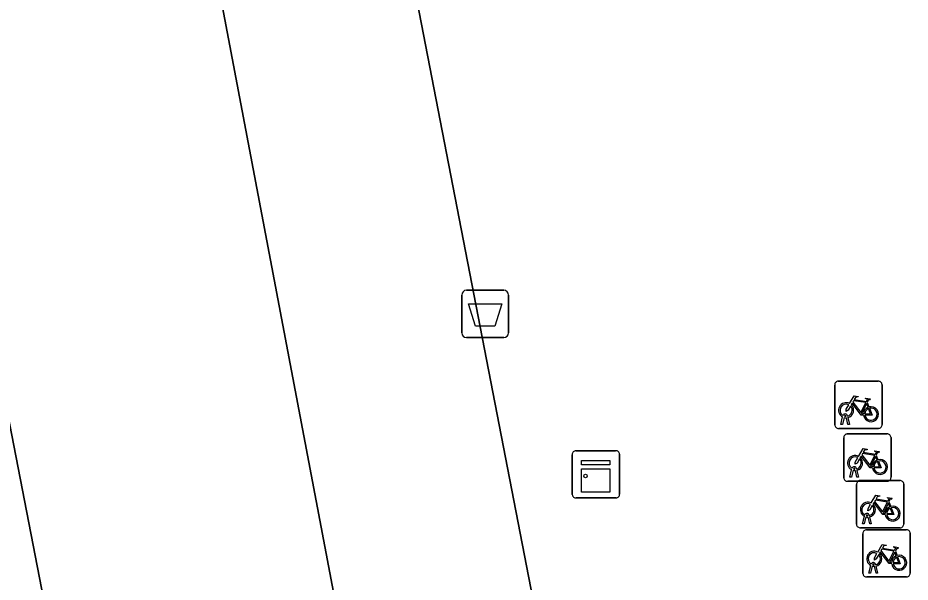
# Model space of a CAD drawing. Extents: x 159217 to 160349, y 381246 to 382172.
# Drawn here: x 160125.37 to 160144.25, y 382075.81 to 382087.75 of the extents above; entities that cross this region are included whole.
import ezdxf

# ---------------------------------------------------------------- set-up
doc = ezdxf.new("R2010")
doc.units = 0
for name, color, linetype in [('IMGEO_Afvalbak', 7, 'Continuous'), ('IMGEO_Fietsenrek', 7, 'Continuous'), ('IMGEO_Kast', 7, 'Continuous'), ('IMGEO_Parkeervlak_open', 7, 'Continuous'), ('IMGEO_Rijbaan_lokaal_open', 7, 'Continuous'), ('IMGEO_Voetpad_open', 7, 'Continuous')]:
    doc.layers.add(name, color=color, linetype=linetype)

msp = doc.modelspace()

# ---------------------------------------------------------------- linework, layer by layer
at = {"layer": 'IMGEO_Afvalbak'}
for p, q in [((160134.86, 382081.989), (160135.65, 382081.989)), ((160135.65, 382081.989), (160134.86, 382081.989)), ((160134.76, 382081.089), (160134.76, 382081.889)), ((160134.76, 382081.889), (160134.76, 382081.089)), ((160135.75, 382081.889), (160135.75, 382081.089)), ((160135.75, 382081.089), (160135.75, 382081.889)), ((160135.65, 382080.989), (160134.86, 382080.989)), ((160134.86, 382080.989), (160135.65, 382080.989))]:
    msp.add_line(p, q, dxfattribs=at)
msp.add_lwpolyline([(160134.903, 382081.703), (160135.607, 382081.703), (160135.458, 382081.233), (160135.052, 382081.233), (160134.903, 382081.703)], dxfattribs=at)
for centre, start, end in [((160134.86, 382081.889), 90, 180), ((160134.86, 382081.889), 90, 180), ((160135.65, 382081.889), 0, 90), ((160135.65, 382081.889), 360, 90), ((160134.86, 382081.089), 180, 270), ((160134.86, 382081.089), 180, 270), ((160135.65, 382081.089), 270, 0), ((160135.65, 382081.089), 270, 0)]:
    msp.add_arc(centre, 0.1, start, end, dxfattribs=at)
at = {"layer": 'IMGEO_Fietsenrek'}
for p, q in [((160142.727, 382080.067), (160143.568, 382080.067)), ((160143.568, 382080.067), (160142.727, 382080.067)), ((160142.652, 382079.142), (160142.652, 382079.983)), ((160142.652, 382079.983), (160142.652, 382079.142)), ((160143.652, 382079.992), (160143.652, 382079.151)), ((160143.652, 382079.151), (160143.652, 382079.992)), ((160143.339, 382079.616), (160143.375, 382079.521)), ((160142.779, 382079.151), (160142.818, 382079.311)), ((160142.848, 382079.299), (160142.813, 382079.151)), ((160142.89, 382079.323), (160142.889, 382079.327)), ((160142.921, 382079.334), (160142.922, 382079.327)), ((160142.929, 382079.297), (160142.964, 382079.151)), ((160142.813, 382079.151), (160142.779, 382079.151)), ((160142.931, 382079.151), (160142.897, 382079.293)), ((160142.964, 382079.151), (160142.931, 382079.151)), ((160143.577, 382079.067), (160142.736, 382079.067)), ((160142.736, 382079.067), (160143.577, 382079.067)), ((160142.917, 382078.95), (160143.758, 382078.95)), ((160143.758, 382078.95), (160142.917, 382078.95)), ((160142.842, 382078.025), (160142.842, 382078.866)), ((160142.842, 382078.866), (160142.842, 382078.025)), ((160143.842, 382078.875), (160143.842, 382078.034)), ((160143.842, 382078.034), (160143.842, 382078.875)), ((160143.529, 382078.499), (160143.565, 382078.404)), ((160142.969, 382078.034), (160143.008, 382078.194)), ((160143.038, 382078.182), (160143.003, 382078.034)), ((160143.08, 382078.206), (160143.079, 382078.21)), ((160143.121, 382078.034), (160143.087, 382078.176)), ((160143.111, 382078.217), (160143.112, 382078.21)), ((160143.119, 382078.18), (160143.154, 382078.034)), ((160143.003, 382078.034), (160142.969, 382078.034)), ((160143.154, 382078.034), (160143.121, 382078.034)), ((160143.767, 382077.95), (160142.926, 382077.95)), ((160142.926, 382077.95), (160143.767, 382077.95)), ((160143.112, 382077.039), (160143.112, 382077.88)), ((160143.112, 382077.88), (160143.112, 382077.039)), ((160143.187, 382077.964), (160144.028, 382077.964)), ((160144.028, 382077.964), (160143.187, 382077.964)), ((160144.112, 382077.889), (160144.112, 382077.048)), ((160144.112, 382077.048), (160144.112, 382077.889)), ((160143.799, 382077.513), (160143.835, 382077.418)), ((160143.35, 382077.22), (160143.349, 382077.224)), ((160143.381, 382077.231), (160143.382, 382077.224)), ((160143.239, 382077.048), (160143.278, 382077.208)), ((160143.273, 382077.048), (160143.239, 382077.048)), ((160143.308, 382077.196), (160143.273, 382077.048)), ((160143.391, 382077.048), (160143.357, 382077.19)), ((160143.389, 382077.194), (160143.424, 382077.048)), ((160143.424, 382077.048), (160143.391, 382077.048)), ((160144.037, 382076.964), (160143.196, 382076.964)), ((160143.196, 382076.964), (160144.037, 382076.964)), ((160143.322, 382076.924), (160144.163, 382076.924)), ((160144.163, 382076.924), (160143.322, 382076.924)), ((160144.247, 382076.849), (160144.247, 382076.008)), ((160144.247, 382076.008), (160144.247, 382076.849)), ((160143.247, 382075.999), (160143.247, 382076.84)), ((160143.247, 382076.84), (160143.247, 382075.999)), ((160143.934, 382076.473), (160143.97, 382076.378)), ((160143.374, 382076.008), (160143.413, 382076.168)), ((160143.443, 382076.156), (160143.408, 382076.008)), ((160143.485, 382076.18), (160143.484, 382076.184)), ((160143.526, 382076.008), (160143.492, 382076.15)), ((160143.516, 382076.191), (160143.517, 382076.184)), ((160143.524, 382076.154), (160143.559, 382076.008)), ((160144.172, 382075.924), (160143.331, 382075.924)), ((160143.331, 382075.924), (160144.172, 382075.924)), ((160143.408, 382076.008), (160143.374, 382076.008)), ((160143.559, 382076.008), (160143.526, 382076.008))]:
    msp.add_line(p, q, dxfattribs=at)
for points in [[(160142.965, 382079.593), (160143.06, 382079.757), (160143.146, 382079.743), (160143.148, 382079.734), (160143.092, 382079.723), (160143.065, 382079.678), (160143.321, 382079.637)], [(160143.321, 382079.637), (160143.346, 382079.686), (160143.34, 382079.69), (160143.317, 382079.694), (160143.305, 382079.701), (160143.304, 382079.704), (160143.306, 382079.709), (160143.401, 382079.694), (160143.403, 382079.684), (160143.393, 382079.671), (160143.381, 382079.665), (160143.367, 382079.671), (160143.339, 382079.616)], [(160142.986, 382079.541), (160142.934, 382079.451), (160142.894, 382079.426), (160142.895, 382079.473), (160142.95, 382079.567)], [(160143.261, 382079.349), (160143.211, 382079.349), (160143.02, 382079.6), (160143.001, 382079.568)], [(160143.308, 382079.612), (160143.051, 382079.653), (160143.034, 382079.624), (160143.201, 382079.404), (160143.308, 382079.612)], [(160143.356, 382079.514), (160143.326, 382079.591), (160143.217, 382079.373), (160143.26, 382079.373)], [(160143.29, 382079.373), (160143.41, 382079.372), (160143.366, 382079.486)], [(160143.386, 382079.493), (160143.441, 382079.348), (160143.291, 382079.348)], [(160143.155, 382078.476), (160143.25, 382078.64), (160143.336, 382078.626), (160143.338, 382078.617), (160143.282, 382078.606), (160143.255, 382078.561), (160143.511, 382078.52)], [(160143.511, 382078.52), (160143.536, 382078.569), (160143.53, 382078.573), (160143.507, 382078.577), (160143.495, 382078.584), (160143.494, 382078.587), (160143.496, 382078.592), (160143.591, 382078.577), (160143.593, 382078.567), (160143.583, 382078.554), (160143.571, 382078.548), (160143.557, 382078.554), (160143.529, 382078.499)], [(160143.176, 382078.424), (160143.124, 382078.334), (160143.084, 382078.309), (160143.085, 382078.356), (160143.14, 382078.45)], [(160143.451, 382078.232), (160143.401, 382078.232), (160143.21, 382078.483), (160143.191, 382078.451)], [(160143.498, 382078.495), (160143.241, 382078.536), (160143.224, 382078.507), (160143.391, 382078.287), (160143.498, 382078.495)], [(160143.546, 382078.397), (160143.516, 382078.474), (160143.407, 382078.256), (160143.45, 382078.256)], [(160143.48, 382078.256), (160143.6, 382078.255), (160143.556, 382078.369)], [(160143.576, 382078.376), (160143.631, 382078.231), (160143.481, 382078.231)], [(160143.425, 382077.49), (160143.52, 382077.654), (160143.606, 382077.64), (160143.608, 382077.631), (160143.552, 382077.62), (160143.525, 382077.575), (160143.781, 382077.534)], [(160143.781, 382077.534), (160143.806, 382077.583), (160143.8, 382077.587), (160143.777, 382077.591), (160143.765, 382077.598), (160143.764, 382077.601), (160143.766, 382077.606), (160143.861, 382077.591), (160143.863, 382077.581), (160143.853, 382077.568), (160143.841, 382077.562), (160143.827, 382077.568), (160143.799, 382077.513)], [(160143.446, 382077.438), (160143.394, 382077.348), (160143.354, 382077.323), (160143.355, 382077.37), (160143.41, 382077.464)], [(160143.721, 382077.246), (160143.671, 382077.246), (160143.48, 382077.497), (160143.461, 382077.465)], [(160143.768, 382077.509), (160143.511, 382077.55), (160143.494, 382077.521), (160143.661, 382077.301), (160143.768, 382077.509)], [(160143.816, 382077.411), (160143.786, 382077.488), (160143.677, 382077.27), (160143.72, 382077.27)], [(160143.75, 382077.27), (160143.87, 382077.269), (160143.826, 382077.383)], [(160143.846, 382077.39), (160143.901, 382077.245), (160143.751, 382077.245)], [(160143.56, 382076.45), (160143.655, 382076.614), (160143.741, 382076.6), (160143.743, 382076.591), (160143.687, 382076.58), (160143.66, 382076.535), (160143.916, 382076.494)], [(160143.903, 382076.469), (160143.646, 382076.51), (160143.629, 382076.481), (160143.796, 382076.261), (160143.903, 382076.469)], [(160143.916, 382076.494), (160143.941, 382076.543), (160143.935, 382076.547), (160143.912, 382076.551), (160143.9, 382076.558), (160143.899, 382076.561), (160143.901, 382076.566), (160143.996, 382076.551), (160143.998, 382076.541), (160143.988, 382076.528), (160143.976, 382076.522), (160143.962, 382076.528), (160143.934, 382076.473)], [(160143.581, 382076.398), (160143.529, 382076.308), (160143.489, 382076.283), (160143.49, 382076.33), (160143.545, 382076.424)], [(160143.856, 382076.206), (160143.806, 382076.206), (160143.615, 382076.457), (160143.596, 382076.425)], [(160143.951, 382076.371), (160143.921, 382076.448), (160143.812, 382076.23), (160143.855, 382076.23)], [(160143.885, 382076.23), (160144.005, 382076.229), (160143.961, 382076.343)], [(160143.981, 382076.35), (160144.036, 382076.205), (160143.886, 382076.205)]]:
    msp.add_lwpolyline(points, dxfattribs=at)
for centre, radius, start, end in [((160142.73, 382079.989), 0.0779, 92.4484, 184.2845), ((160142.73, 382079.989), 0.0779, 92.4484, 184.2845), ((160143.574, 382079.989), 0.0779, 2.4484, 94.2845), ((160143.574, 382079.989), 0.0779, 2.4484, 94.2845), ((160142.892, 382079.452), 0.159, 62.6766, 242.1369), ((160142.892, 382079.452), 0.129, 63.3192, 238.903), ((160142.892, 382079.452), 0.129, 283.6043, 43.4302), ((160142.892, 382079.452), 0.159, 283.5766, 46.6042), ((160143.419, 382079.368), 0.159, 113.3408, 178.3217), ((160143.419, 382079.368), 0.159, 187.0065, 105.7708), ((160143.419, 382079.368), 0.129, 113.923, 177.9556), ((160143.419, 382079.368), 0.129, 188.6715, 104.5883), ((160142.872, 382079.323), 0.0499, 12.8025, 158.6934), ((160142.892, 382079.452), 0.159, 253.9967, 271.7867), ((160142.872, 382079.323), 0.0174, 12.8025, 163.4502), ((160142.892, 382079.452), 0.129, 253.415, 269.0204), ((160142.73, 382079.145), 0.0779, 182.4484, 274.2845), ((160142.73, 382079.145), 0.0779, 182.4484, 274.2845), ((160143.574, 382079.145), 0.0779, 272.4484, 4.2845), ((160143.574, 382079.145), 0.0779, 272.4484, 4.2845), ((160142.92, 382078.872), 0.0779, 92.4484, 184.2845), ((160142.92, 382078.872), 0.0779, 92.4484, 184.2845), ((160143.764, 382078.872), 0.0779, 2.4484, 94.2845), ((160143.764, 382078.872), 0.0779, 2.4484, 94.2845), ((160143.082, 382078.335), 0.159, 62.6766, 242.1369), ((160143.082, 382078.335), 0.129, 63.3192, 238.903), ((160143.082, 382078.335), 0.129, 283.6043, 43.4302), ((160143.082, 382078.335), 0.159, 283.5766, 46.6042), ((160143.609, 382078.251), 0.159, 113.3408, 178.3217), ((160143.609, 382078.251), 0.159, 187.0065, 105.7708), ((160143.609, 382078.251), 0.129, 113.923, 177.9556), ((160143.609, 382078.251), 0.129, 188.6715, 104.5883), ((160143.062, 382078.206), 0.0499, 12.8025, 158.6934), ((160143.082, 382078.335), 0.159, 253.9967, 271.7867), ((160143.062, 382078.206), 0.0174, 12.8025, 163.4502), ((160143.082, 382078.335), 0.129, 253.415, 269.0204), ((160142.92, 382078.028), 0.0779, 182.4484, 274.2845), ((160142.92, 382078.028), 0.0779, 182.4484, 274.2845), ((160143.764, 382078.028), 0.0779, 272.4484, 4.2845), ((160143.764, 382078.028), 0.0779, 272.4484, 4.2845), ((160143.19, 382077.886), 0.0779, 92.4484, 184.2845), ((160143.19, 382077.886), 0.0779, 92.4484, 184.2845), ((160144.034, 382077.886), 0.0779, 2.4484, 94.2845), ((160144.034, 382077.886), 0.0779, 2.4484, 94.2845), ((160143.352, 382077.349), 0.159, 62.6766, 242.1369), ((160143.352, 382077.349), 0.129, 63.3192, 238.903), ((160143.352, 382077.349), 0.129, 283.6043, 43.4302), ((160143.352, 382077.349), 0.159, 283.5766, 46.6042), ((160143.879, 382077.265), 0.159, 113.3408, 178.3217), ((160143.879, 382077.265), 0.159, 187.0065, 105.7708), ((160143.332, 382077.22), 0.0499, 12.8025, 158.6934), ((160143.332, 382077.22), 0.0174, 12.8025, 163.4502), ((160143.352, 382077.349), 0.129, 253.415, 269.0204), ((160143.879, 382077.265), 0.129, 113.923, 177.9556), ((160143.879, 382077.265), 0.129, 188.6715, 104.5883), ((160143.19, 382077.042), 0.0779, 182.4484, 274.2845), ((160143.19, 382077.042), 0.0779, 182.4484, 274.2845), ((160143.352, 382077.349), 0.159, 253.9967, 271.7867), ((160144.034, 382077.042), 0.0779, 272.4484, 4.2845), ((160144.034, 382077.042), 0.0779, 272.4484, 4.2845), ((160143.325, 382076.846), 0.0779, 92.4484, 184.2845), ((160143.325, 382076.846), 0.0779, 92.4484, 184.2845), ((160144.169, 382076.846), 0.0779, 2.4484, 94.2845), ((160144.169, 382076.846), 0.0779, 2.4484, 94.2845), ((160143.487, 382076.309), 0.159, 62.6766, 242.1369), ((160143.487, 382076.309), 0.129, 63.3192, 238.903), ((160143.487, 382076.309), 0.129, 283.6043, 43.4302), ((160143.487, 382076.309), 0.159, 283.5766, 46.6042), ((160144.014, 382076.225), 0.159, 113.3408, 178.3217), ((160144.014, 382076.225), 0.159, 187.0065, 105.7708), ((160144.014, 382076.225), 0.129, 113.923, 177.9556), ((160144.014, 382076.225), 0.129, 188.6715, 104.5883), ((160143.467, 382076.18), 0.0499, 12.8025, 158.6934), ((160143.487, 382076.309), 0.159, 253.9967, 271.7867), ((160143.467, 382076.18), 0.0174, 12.8025, 163.4502), ((160143.487, 382076.309), 0.129, 253.415, 269.0204), ((160143.325, 382076.002), 0.0779, 182.4484, 274.2845), ((160143.325, 382076.002), 0.0779, 182.4484, 274.2845), ((160144.169, 382076.002), 0.0779, 272.4484, 4.2845), ((160144.169, 382076.002), 0.0779, 272.4484, 4.2845)]:
    msp.add_arc(centre, radius, start, end, dxfattribs=at)
at = {"layer": 'IMGEO_Kast'}
for p, q in [((160137.174, 382078.595), (160138.015, 382078.595)), ((160138.015, 382078.595), (160137.174, 382078.595)), ((160137.099, 382077.67), (160137.099, 382078.511)), ((160137.099, 382078.511), (160137.099, 382077.67)), ((160138.099, 382078.52), (160138.099, 382077.679)), ((160138.099, 382077.679), (160138.099, 382078.52)), ((160138.024, 382077.595), (160137.183, 382077.595)), ((160137.183, 382077.595), (160138.024, 382077.595))]:
    msp.add_line(p, q, dxfattribs=at)
for points in [[(160137.294, 382078.385), (160137.894, 382078.385), (160137.894, 382078.3), (160137.294, 382078.3), (160137.294, 382078.385)], [(160137.294, 382078.21), (160137.894, 382078.21), (160137.894, 382077.721), (160137.294, 382077.721), (160137.294, 382078.21)]]:
    msp.add_lwpolyline(points, dxfattribs=at)
msp.add_circle((160137.378, 382078.059), 0.0377, dxfattribs=at)
for centre, start, end in [((160137.177, 382078.517), 92.4484, 184.2845), ((160137.177, 382078.517), 92.4484, 184.2845), ((160138.021, 382078.517), 2.4484, 94.2845), ((160138.021, 382078.517), 2.4484, 94.2845), ((160137.177, 382077.673), 182.4484, 274.2845), ((160137.177, 382077.673), 182.4484, 274.2845), ((160138.021, 382077.673), 272.4484, 4.2845), ((160138.021, 382077.673), 272.4484, 4.2845)]:
    msp.add_arc(centre, 0.0779, start, end, dxfattribs=at)
at = {"layer": 'IMGEO_Parkeervlak_open'}
msp.add_lwpolyline([(160120.694, 382102.458), (160120.719, 382102.203), (160132.186, 382043.112), (160132.165, 382043.433), (160132.173, 382043.761), (160132.21, 382044.086), (160132.276, 382044.408), (160132.371, 382044.722), (160132.493, 382045.026), (160132.642, 382045.318), (160132.816, 382045.596), (160133.014, 382045.857), (160133.235, 382046.1), (160133.477, 382046.321), (160133.738, 382046.52), (160134.015, 382046.695), (160134.307, 382046.845), (160134.611, 382046.968), (160134.925, 382047.063), (160137.351, 382047.658), (160127.083, 382101.769)], dxfattribs=at)
at = {"layer": 'IMGEO_Rijbaan_lokaal_open'}
msp.add_lwpolyline([(160113.249, 382104.442), (160113.819, 382101.227), (160124.098, 382048.299), (160124.175, 382047.837), (160124.306, 382046.581), (160124.325, 382045.319), (160124.231, 382044.06), (160124.025, 382042.814), (160123.708, 382041.592), (160132.186, 382043.112), (160120.719, 382102.203)], dxfattribs=at)
at = {"layer": 'IMGEO_Voetpad_open'}
for points in [[(160133.89, 382102.743), (160127.083, 382101.769), (160137.351, 382047.658), (160142.592, 382060.322)], [(160131.591, 382099.592), (160139.071, 382060.99)], [(160139.071, 382060.99), (160131.591, 382099.592)]]:
    msp.add_lwpolyline(points, dxfattribs=at)

doc.saveas('drawing.dxf')
